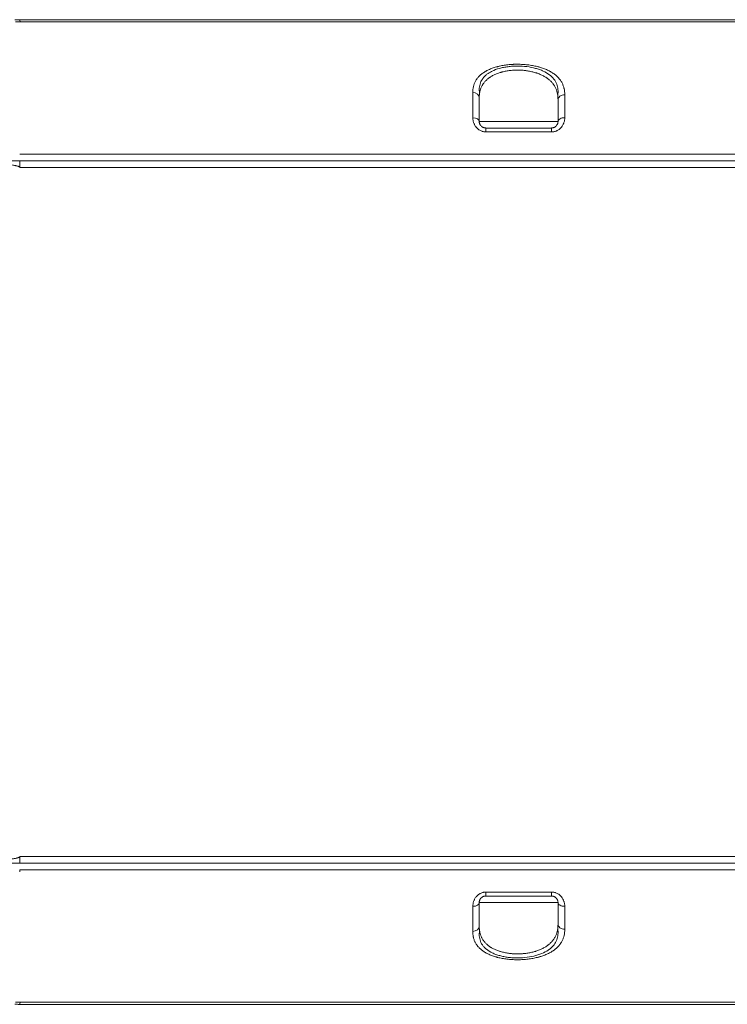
# Model space of a CAD drawing. Header units: millimetres. Extents: x 5437 to 18441, y -4466 to 3128.
# Tile 456 of 497: x 15236 to 15254, y -899 to -875. Entities that reach past the tile are written whole.
import ezdxf

# ---------------------------------------------------------------- set-up
doc = ezdxf.new("R2010")
doc.units = ezdxf.units.MM
doc.layers.add('1轮廓实线层', color=7, linetype='Continuous', lineweight=18)

# ---------------------------------------------------------------- blocks, each defined once
blk = doc.blocks.new('MR07S-930')
at = {"layer": '1轮廓实线层'}
for p, q in [((6890.3, -5665.55), (7091.98, -5665.55)), ((6960.26, -5680.74), (6972.26, -5680.74)), ((6890.26, -5686.74), (7093.15, -5686.74)), ((7093.14, -5686.74), (6890.26, -5686.74)), ((6890.26, -5687.74), (6890.26, -5687.72)), ((6890.26, -5792.75), (6890.26, -5792.74)), ((6890.26, -5793.74), (7093.15, -5793.74)), ((6890.26, -5793.74), (7093.14, -5793.74)), ((7093.14, -5794.74), (6890.26, -5794.74)), ((6972.26, -5799.74), (6960.26, -5799.74)), ((7091.98, -5814.92), (6890.3, -5814.92))]:
    blk.add_line(p, q, dxfattribs=at)
for centre, major_axis, ratio, start_param, end_param in [((6890.26, -5671.24), (0, 6), 0.022892, 5.957652, 6.283185), ((6959.26, -5677.12), (1, 0), 0.782584, 0, 1.552894), ((6973.26, -5677.45), (1, 0), 0.768494, 1.55163, 3.141593), ((6959.26, -5680.74), (1, 0), 0.569382, 0, 1.547166), ((6973.26, -5680.74), (1, 0), 0.569395, 1.546181, 3.141593), ((6961.26, -5682.74), (0, 1), 0.028907, 5.121668, 6.283185), ((6971.26, -5682.74), (0, -1), 0.029762, 1.980076, 3.141593), ((6961.26, -5797.74), (0, 1), 0.028907, 3.141593, 4.30311), ((6971.26, -5797.74), (0, -1), 0.029762, 0, 1.161517), ((6959.26, -5799.74), (-1, 0), 0.569382, 1.594427, 3.141593), ((6973.26, -5799.74), (-1, 0), 0.569395, 0, 1.595412), ((6959.26, -5803.35), (-1, 0), 0.782574, 1.588699, 3.141593), ((6973.26, -5803.02), (-1, 0), 0.768483, 0, 1.589963), ((6890.26, -5809.24), (0, 6), 0.022892, 3.141612, 3.467124)]:
    blk.add_ellipse(centre, major_axis=major_axis, ratio=ratio, start_param=start_param, end_param=end_param, dxfattribs=at)
for points in [[(6890.26, -5665.24), (6890.18, -5665.24), (6890.02, -5665.24), (6889.78, -5665.24), (6889.62, -5665.24), (6889.54, -5665.24)], [(7091.9, -5665.24), (7082.3, -5665.24), (7063.11, -5665.24), (7034.3, -5665.24), (7005.5, -5665.24), (6976.69, -5665.24), (6947.88, -5665.24), (6919.07, -5665.24), (6899.86, -5665.24), (6890.26, -5665.24)], [(6961.26, -5681.74), (6964.59, -5681.74), (6967.93, -5681.74), (6971.26, -5681.74)], [(6971.29, -5682.34), (6967.95, -5682.34), (6964.62, -5682.34), (6961.29, -5682.34)], [(6890.26, -5687.72), (6890.26, -5687.39), (6890.26, -5687.06), (6890.26, -5686.74)], [(6890.26, -5687.74), (6957.91, -5687.74), (7025.54, -5687.74), (7093.15, -5687.74)], [(6890.26, -5792.74), (6957.91, -5792.74), (7025.54, -5792.74), (7093.15, -5792.74)], [(6890.26, -5792.75), (6890.26, -5793.08), (6890.26, -5793.41), (6890.26, -5793.74)], [(6890.26, -5794.74), (6890.26, -5794.85), (6890.26, -5794.95), (6890.26, -5795.06)], [(6971.26, -5798.74), (6967.93, -5798.74), (6964.59, -5798.74), (6961.26, -5798.74)], [(6961.29, -5798.13), (6964.62, -5798.13), (6967.95, -5798.13), (6971.29, -5798.13)], [(6890.26, -5815.24), (6890.18, -5815.24), (6890.02, -5815.24), (6889.78, -5815.24), (6889.62, -5815.23), (6889.54, -5815.23)], [(6890.3, -5814.92), (6890.23, -5814.92), (6890.07, -5814.92), (6889.83, -5814.92), (6889.68, -5814.92), (6889.6, -5814.92)], [(6890.26, -5815.24), (6899.86, -5815.24), (6919.07, -5815.24), (6947.88, -5815.24), (6976.69, -5815.24), (7005.5, -5815.24), (7034.3, -5815.24), (7063.11, -5815.24), (7082.3, -5815.24), (7091.9, -5815.24)]]:
    blk.add_open_spline(points, degree=3, dxfattribs=at)
for points, knots in [([(6889.6, -5665.55), (6889.67, -5665.55), (6889.82, -5665.55), (6890.05, -5665.55), (6890.22, -5665.55), (6890.3, -5665.55)], [0, 0, 0, 0, 0.286851, 0.640315, 1, 1, 1, 1]), ([(6959.28, -5676.33), (6959.28, -5676.02), (6959.31, -5675.71), (6959.41, -5675.28), (6959.45, -5675.14), (6959.56, -5674.86), (6959.62, -5674.73), (6959.72, -5674.53), (6959.76, -5674.46), (6959.82, -5674.37), (6959.85, -5674.34), (6959.89, -5674.27), (6959.91, -5674.24), (6960.03, -5674.08), (6960.13, -5673.96), (6960.36, -5673.73), (6960.48, -5673.62), (6960.75, -5673.41), (6960.89, -5673.31), (6961.09, -5673.18), (6961.13, -5673.16), (6961.19, -5673.12), (6961.21, -5673.11), (6961.25, -5673.09), (6961.35, -5673.03), (6961.46, -5672.97), (6961.72, -5672.84), (6961.91, -5672.76), (6962.29, -5672.61), (6962.49, -5672.54), (6962.81, -5672.45), (6962.92, -5672.42), (6963.08, -5672.38), (6963.14, -5672.36), (6963.25, -5672.33), (6963.31, -5672.32), (6963.59, -5672.26), (6963.83, -5672.21), (6964.3, -5672.14), (6964.55, -5672.11), (6964.92, -5672.07), (6965.04, -5672.06), (6965.23, -5672.05), (6965.3, -5672.04), (6965.39, -5672.04), (6965.42, -5672.04), (6965.49, -5672.03), (6965.78, -5672.02), (6966.06, -5672.02), (6966.57, -5672.03), (6966.83, -5672.04), (6967.2, -5672.07), (6967.33, -5672.08), (6967.52, -5672.1), (6967.58, -5672.11), (6967.71, -5672.12), (6967.77, -5672.13), (6968.08, -5672.17), (6968.32, -5672.21), (6968.8, -5672.3), (6969.03, -5672.36), (6969.31, -5672.43), (6969.36, -5672.45), (6969.47, -5672.48), (6969.53, -5672.49), (6969.69, -5672.54), (6969.8, -5672.58), (6970.11, -5672.69), (6970.31, -5672.76), (6970.69, -5672.93), (6970.88, -5673.02), (6971.09, -5673.14), (6971.13, -5673.16), (6971.22, -5673.21), (6971.26, -5673.23), (6971.38, -5673.31), (6971.46, -5673.36), (6971.69, -5673.52), (6971.83, -5673.62), (6972.09, -5673.85), (6972.21, -5673.97), (6972.35, -5674.12), (6972.38, -5674.15), (6972.43, -5674.21), (6972.46, -5674.25), (6972.54, -5674.34), (6972.58, -5674.4), (6972.72, -5674.6), (6972.8, -5674.73), (6972.94, -5675.01), (6973, -5675.15), (6973.08, -5675.36), (6973.11, -5675.47), (6973.14, -5675.58), (6973.16, -5675.66), (6973.17, -5675.7), (6973.21, -5675.89), (6973.24, -5676.04), (6973.27, -5676.36), (6973.28, -5676.52), (6973.28, -5676.68)], [0, 0, 0, 0, 0.0625, 0.0625, 0.09375, 0.09375, 0.125, 0.125, 0.140625, 0.140625, 0.148437, 0.148437, 0.15625, 0.15625, 0.1875, 0.1875, 0.21875, 0.21875, 0.25, 0.25, 0.257813, 0.257813, 0.261719, 0.261719, 0.265625, 0.28125, 0.28125, 0.3125, 0.3125, 0.34375, 0.34375, 0.359375, 0.359375, 0.367187, 0.367187, 0.375, 0.375, 0.40625, 0.40625, 0.4375, 0.4375, 0.453125, 0.453125, 0.460937, 0.460937, 0.464844, 0.464844, 0.46875, 0.5, 0.5, 0.53125, 0.53125, 0.546875, 0.546875, 0.554687, 0.554687, 0.5625, 0.5625, 0.59375, 0.59375, 0.625, 0.625, 0.632812, 0.632812, 0.640625, 0.640625, 0.65625, 0.65625, 0.6875, 0.6875, 0.71875, 0.71875, 0.726562, 0.726562, 0.734375, 0.734375, 0.75, 0.75, 0.78125, 0.78125, 0.8125, 0.8125, 0.820312, 0.820312, 0.828125, 0.828125, 0.84375, 0.84375, 0.875, 0.875, 0.90625, 0.90625, 0.921875, 0.929687, 0.929687, 0.9375, 0.9375, 0.96875, 0.96875, 1, 1, 1, 1]), ([(6960.31, -5676.46), (6960.28, -5676.26), (6960.26, -5676.07), (6960.26, -5675.59), (6960.3, -5675.31), (6960.45, -5674.78), (6960.57, -5674.53), (6960.81, -5674.18), (6960.9, -5674.06), (6961.11, -5673.84), (6961.22, -5673.73), (6961.47, -5673.53), (6961.6, -5673.43), (6961.9, -5673.25), (6962.06, -5673.16), (6962.56, -5672.91), (6962.93, -5672.77), (6963.54, -5672.6), (6963.75, -5672.55), (6964.19, -5672.46), (6964.41, -5672.43), (6964.87, -5672.37), (6965.1, -5672.34), (6965.58, -5672.31), (6965.82, -5672.3), (6966.54, -5672.3), (6967.02, -5672.33), (6967.96, -5672.45), (6968.41, -5672.53), (6969.04, -5672.71), (6969.25, -5672.77), (6969.64, -5672.91), (6969.83, -5672.98), (6970.36, -5673.23), (6970.67, -5673.41), (6971.22, -5673.82), (6971.45, -5674.04), (6971.82, -5674.52), (6971.96, -5674.77), (6972.17, -5675.3), (6972.23, -5675.58), (6972.27, -5676.16), (6972.26, -5676.45), (6972.21, -5676.75)], [0, 0, 0, 0, 0.041867, 0.041867, 0.105796, 0.105796, 0.169726, 0.169726, 0.20169, 0.20169, 0.233655, 0.233655, 0.26562, 0.26562, 0.297585, 0.297585, 0.361514, 0.361514, 0.393479, 0.393479, 0.425444, 0.425444, 0.457408, 0.457408, 0.489373, 0.489373, 0.553302, 0.553302, 0.617232, 0.617232, 0.649197, 0.649197, 0.681161, 0.681161, 0.745091, 0.745091, 0.80902, 0.80902, 0.87295, 0.87295, 0.936879, 0.936879, 1, 1, 1, 1]), ([(6972.26, -5677.45), (6972.26, -5677.14), (6972.23, -5676.84), (6972.17, -5676.51), (6972.16, -5676.48), (6972.15, -5676.41), (6972.12, -5676.3), (6972.09, -5676.19), (6972.03, -5675.99), (6971.98, -5675.85), (6971.86, -5675.59), (6971.79, -5675.46), (6971.68, -5675.27), (6971.64, -5675.21), (6971.58, -5675.11), (6971.55, -5675.08), (6971.51, -5675.02), (6971.49, -5674.99), (6971.37, -5674.84), (6971.27, -5674.73), (6971.05, -5674.51), (6970.93, -5674.4), (6970.73, -5674.25), (6970.67, -5674.2), (6970.56, -5674.13), (6970.53, -5674.1), (6970.46, -5674.05), (6970.42, -5674.03), (6970.23, -5673.91), (6970.08, -5673.82), (6969.75, -5673.66), (6969.58, -5673.58), (6969.31, -5673.47), (6969.22, -5673.44), (6969.08, -5673.39), (6969.03, -5673.37), (6968.94, -5673.34), (6968.89, -5673.33), (6968.65, -5673.25), (6968.45, -5673.2), (6968.04, -5673.11), (6967.83, -5673.07), (6967.56, -5673.02), (6967.51, -5673.02), (6967.4, -5673), (6967.35, -5672.99), (6967.18, -5672.97), (6967.07, -5672.96), (6966.74, -5672.93), (6966.52, -5672.92), (6966.08, -5672.91), (6965.86, -5672.91), (6965.61, -5672.93), (6965.58, -5672.93), (6965.53, -5672.93), (6965.5, -5672.93), (6965.42, -5672.94), (6965.25, -5672.95), (6965.09, -5672.96), (6964.77, -5673), (6964.56, -5673.03), (6964.14, -5673.11), (6963.94, -5673.15), (6963.72, -5673.21), (6963.7, -5673.21), (6963.65, -5673.23), (6963.62, -5673.24), (6963.55, -5673.26), (6963.41, -5673.3), (6963.27, -5673.34), (6962.99, -5673.44), (6962.82, -5673.51), (6962.49, -5673.66), (6962.33, -5673.74), (6962.11, -5673.87), (6962.03, -5673.91), (6961.93, -5673.98), (6961.89, -5674), (6961.82, -5674.05), (6961.79, -5674.07), (6961.62, -5674.19), (6961.5, -5674.29), (6961.28, -5674.5), (6961.17, -5674.61), (6960.98, -5674.84), (6960.89, -5674.96), (6960.79, -5675.11), (6960.78, -5675.14), (6960.74, -5675.2), (6960.68, -5675.29), (6960.64, -5675.39), (6960.55, -5675.58), (6960.49, -5675.71), (6960.41, -5675.97), (6960.37, -5676.11), (6960.29, -5676.53), (6960.26, -5676.81), (6960.26, -5677.12)], [0, 0, 0, 0, 0.0625, 0.0625, 0.070312, 0.070312, 0.078125, 0.09375, 0.09375, 0.125, 0.125, 0.15625, 0.15625, 0.171875, 0.171875, 0.179687, 0.179687, 0.1875, 0.1875, 0.21875, 0.21875, 0.25, 0.25, 0.265625, 0.265625, 0.273437, 0.273437, 0.28125, 0.28125, 0.3125, 0.3125, 0.34375, 0.34375, 0.359375, 0.359375, 0.367187, 0.367187, 0.375, 0.375, 0.40625, 0.40625, 0.4375, 0.4375, 0.445312, 0.445312, 0.453125, 0.453125, 0.46875, 0.46875, 0.5, 0.5, 0.53125, 0.53125, 0.535156, 0.535156, 0.539062, 0.539062, 0.546875, 0.5625, 0.5625, 0.59375, 0.59375, 0.625, 0.625, 0.628906, 0.628906, 0.632812, 0.632812, 0.640625, 0.65625, 0.65625, 0.6875, 0.6875, 0.71875, 0.71875, 0.734375, 0.734375, 0.742187, 0.742187, 0.75, 0.75, 0.78125, 0.78125, 0.8125, 0.8125, 0.84375, 0.84375, 0.851562, 0.851562, 0.859375, 0.875, 0.875, 0.90625, 0.90625, 0.9375, 0.9375, 1, 1, 1, 1]), ([(6959.28, -5680.17), (6959.28, -5679.8), (6959.28, -5679.45), (6959.28, -5678.93), (6959.28, -5678.77), (6959.28, -5678.44), (6959.28, -5678.27), (6959.28, -5677.8), (6959.28, -5677.49), (6959.28, -5676.9), (6959.28, -5676.61), (6959.28, -5676.33)], [0, 0, 0, 0, 0.25, 0.25, 0.375, 0.375, 0.5, 0.5, 0.75, 0.75, 1, 1, 1, 1]), ([(6960.26, -5677.12), (6960.26, -5677.38), (6960.26, -5677.65), (6960.26, -5678.21), (6960.26, -5678.5), (6960.26, -5679.1), (6960.26, -5679.41), (6960.26, -5680.05), (6960.26, -5680.39), (6960.26, -5680.74)], [0, 0, 0, 0, 0.25, 0.25, 0.5, 0.5, 0.75, 0.75, 1, 1, 1, 1]), ([(6972.26, -5680.74), (6972.26, -5680.42), (6972.26, -5680.12), (6972.26, -5679.54), (6972.26, -5679.26), (6972.26, -5678.72), (6972.26, -5678.45), (6972.26, -5677.94), (6972.26, -5677.69), (6972.26, -5677.45)], [0, 0, 0, 0, 0.25, 0.25, 0.5, 0.5, 0.75, 0.75, 1, 1, 1, 1]), ([(6973.28, -5676.68), (6973.28, -5676.94), (6973.28, -5677.2), (6973.28, -5677.61), (6973.28, -5677.75), (6973.28, -5677.96), (6973.28, -5678.03), (6973.28, -5678.17), (6973.28, -5678.53), (6973.28, -5678.9), (6973.28, -5679.52), (6973.28, -5679.84), (6973.28, -5680.17)], [0, 0, 0, 0, 0.25, 0.25, 0.375, 0.375, 0.4375, 0.4375, 0.5, 0.75, 0.75, 1, 1, 1, 1]), ([(6959.28, -5680.17), (6959.28, -5680.2), (6959.28, -5680.23), (6959.29, -5680.29), (6959.29, -5680.32), (6959.3, -5680.41), (6959.3, -5680.47), (6959.33, -5680.66), (6959.36, -5680.78), (6959.42, -5680.96), (6959.45, -5681.02), (6959.5, -5681.14), (6959.53, -5681.2), (6959.59, -5681.32), (6959.63, -5681.38), (6959.68, -5681.46), (6959.7, -5681.49), (6959.74, -5681.55), (6959.76, -5681.57), (6959.83, -5681.65), (6959.87, -5681.71), (6959.97, -5681.8), (6960.02, -5681.85), (6960.11, -5681.92), (6960.14, -5681.94), (6960.19, -5681.98), (6960.22, -5682), (6960.31, -5682.06), (6960.37, -5682.1), (6960.5, -5682.17), (6960.57, -5682.19), (6960.66, -5682.23), (6960.67, -5682.23), (6960.71, -5682.25), (6960.76, -5682.26), (6960.81, -5682.28), (6960.92, -5682.3), (6960.99, -5682.32), (6961.14, -5682.33), (6961.21, -5682.34), (6961.29, -5682.34)], [0, 0, 0, 0, 0.03125, 0.03125, 0.0625, 0.0625, 0.125, 0.125, 0.25, 0.25, 0.3125, 0.3125, 0.375, 0.375, 0.4375, 0.4375, 0.46875, 0.46875, 0.5, 0.5, 0.5625, 0.5625, 0.625, 0.625, 0.65625, 0.65625, 0.6875, 0.6875, 0.75, 0.75, 0.8125, 0.8125, 0.828125, 0.828125, 0.84375, 0.875, 0.875, 0.9375, 0.9375, 1, 1, 1, 1]), ([(6971.29, -5682.34), (6971.32, -5682.34), (6971.38, -5682.34), (6971.44, -5682.33), (6971.47, -5682.33), (6971.49, -5682.33), (6971.59, -5682.31), (6971.66, -5682.3), (6971.8, -5682.27), (6971.87, -5682.24), (6971.97, -5682.21), (6972.01, -5682.19), (6972.07, -5682.16), (6972.11, -5682.15), (6972.2, -5682.1), (6972.27, -5682.06), (6972.39, -5681.98), (6972.44, -5681.94), (6972.55, -5681.85), (6972.6, -5681.8), (6972.67, -5681.73), (6972.7, -5681.7), (6972.74, -5681.65), (6972.77, -5681.62), (6972.87, -5681.49), (6972.95, -5681.38), (6973.04, -5681.2), (6973.07, -5681.14), (6973.11, -5681.05), (6973.12, -5681.02), (6973.15, -5680.96), (6973.16, -5680.93), (6973.21, -5680.78), (6973.24, -5680.66), (6973.28, -5680.41), (6973.28, -5680.29), (6973.28, -5680.17)], [0, 0, 0, 0, 0.03125, 0.046875, 0.046875, 0.0625, 0.0625, 0.125, 0.125, 0.1875, 0.1875, 0.21875, 0.21875, 0.25, 0.25, 0.3125, 0.3125, 0.375, 0.375, 0.4375, 0.4375, 0.46875, 0.46875, 0.5, 0.5, 0.625, 0.625, 0.6875, 0.6875, 0.71875, 0.71875, 0.75, 0.75, 0.875, 0.875, 1, 1, 1, 1]), ([(6961.26, -5681.74), (6961.22, -5681.74), (6961.18, -5681.73), (6961.1, -5681.72), (6961.06, -5681.72), (6961, -5681.7), (6960.98, -5681.69), (6960.94, -5681.68), (6960.92, -5681.68), (6960.86, -5681.65), (6960.83, -5681.64), (6960.76, -5681.6), (6960.73, -5681.58), (6960.68, -5681.55), (6960.67, -5681.54), (6960.64, -5681.52), (6960.62, -5681.51), (6960.56, -5681.45), (6960.51, -5681.4), (6960.46, -5681.34), (6960.45, -5681.32), (6960.43, -5681.3), (6960.42, -5681.28), (6960.4, -5681.25), (6960.38, -5681.22), (6960.36, -5681.17), (6960.35, -5681.14), (6960.32, -5681.09), (6960.31, -5681.06), (6960.29, -5680.98), (6960.28, -5680.93), (6960.26, -5680.83), (6960.26, -5680.78), (6960.26, -5680.74)], [0, 0, 0, 0, 0.0625, 0.0625, 0.125, 0.125, 0.15625, 0.15625, 0.1875, 0.1875, 0.25, 0.25, 0.3125, 0.3125, 0.34375, 0.34375, 0.375, 0.375, 0.5, 0.5, 0.53125, 0.53125, 0.5625, 0.5625, 0.625, 0.625, 0.6875, 0.6875, 0.75, 0.75, 0.875, 0.875, 1, 1, 1, 1]), ([(6972.26, -5680.74), (6972.26, -5680.79), (6972.26, -5680.84), (6972.24, -5680.94), (6972.23, -5680.99), (6972.2, -5681.07), (6972.19, -5681.09), (6972.17, -5681.14), (6972.16, -5681.17), (6972.12, -5681.25), (6972.09, -5681.3), (6972.03, -5681.38), (6972.01, -5681.4), (6971.97, -5681.44), (6971.96, -5681.45), (6971.94, -5681.47), (6971.92, -5681.48), (6971.88, -5681.52), (6971.86, -5681.54), (6971.8, -5681.58), (6971.76, -5681.6), (6971.71, -5681.63), (6971.7, -5681.64), (6971.66, -5681.65), (6971.64, -5681.66), (6971.59, -5681.68), (6971.55, -5681.69), (6971.49, -5681.71), (6971.47, -5681.71), (6971.43, -5681.72), (6971.41, -5681.73), (6971.37, -5681.73), (6971.35, -5681.73), (6971.3, -5681.74), (6971.28, -5681.74), (6971.26, -5681.74)], [0, 0, 0, 0, 0.125, 0.125, 0.25, 0.25, 0.3125, 0.3125, 0.375, 0.375, 0.5, 0.5, 0.5625, 0.5625, 0.59375, 0.59375, 0.625, 0.625, 0.6875, 0.6875, 0.75, 0.75, 0.78125, 0.78125, 0.8125, 0.8125, 0.875, 0.875, 0.90625, 0.90625, 0.9375, 0.9375, 0.96875, 0.96875, 1, 1, 1, 1]), ([(6890.26, -5687.74), (6890.26, -5687.73), (6890.26, -5687.73), (6890.26, -5687.72), (6890.25, -5687.71), (6890.25, -5687.7), (6890.24, -5687.69), (6890.23, -5687.68), (6890.22, -5687.66), (6890.18, -5687.64), (6890.12, -5687.61), (6890.04, -5687.57), (6889.95, -5687.54), (6889.84, -5687.52), (6889.73, -5687.49), (6889.6, -5687.46), (6889.42, -5687.43), (6889.21, -5687.39), (6888.94, -5687.35), (6888.65, -5687.32), (6888.26, -5687.28), (6887.77, -5687.23), (6887.17, -5687.19), (6886.53, -5687.15), (6885.73, -5687.11), (6884.76, -5687.08), (6883.63, -5687.06), (6882.44, -5687.05), (6880.94, -5687.06), (6879.12, -5687.09), (6876.97, -5687.17), (6874.72, -5687.29), (6872.28, -5687.45), (6869.61, -5687.65), (6866.72, -5687.92), (6863.26, -5688.28), (6859.13, -5688.76), (6855.19, -5689.27), (6851.88, -5689.73), (6849.94, -5690), (6848.55, -5690.2), (6847.74, -5690.32), (6846.89, -5690.44), (6846.02, -5690.57), (6845.1, -5690.71), (6844.15, -5690.85), (6843.16, -5691), (6842.31, -5691.13), (6841.52, -5691.25), (6840.73, -5691.37), (6839.71, -5691.52), (6838.48, -5691.71), (6836.95, -5691.94), (6835.32, -5692.18), (6833.11, -5692.52), (6830.59, -5692.89), (6826.77, -5693.46), (6822.36, -5694.08), (6817.62, -5694.72), (6813.48, -5695.24), (6809.8, -5695.66), (6806.74, -5695.99), (6804.28, -5696.24), (6802.36, -5696.42), (6800.96, -5696.54), (6800.06, -5696.62), (6799.67, -5696.65), (6799.28, -5696.68), (6798.88, -5696.72), (6798.48, -5696.75), (6798.08, -5696.78), (6797.67, -5696.82), (6797.25, -5696.85), (6796.83, -5696.88), (6796.41, -5696.92), (6795.99, -5696.95), (6795.55, -5696.98), (6795.12, -5697.01), (6794.62, -5697.05), (6794.07, -5697.09), (6793.45, -5697.14), (6792.8, -5697.19), (6792.17, -5697.24), (6791.57, -5697.28), (6791.08, -5697.32), (6790.64, -5697.36), (6790.26, -5697.39), (6789.92, -5697.42), (6789.63, -5697.45), (6789.37, -5697.48), (6789.14, -5697.51), (6788.94, -5697.54), (6788.76, -5697.57), (6788.65, -5697.59), (6788.58, -5697.6), (6788.54, -5697.61), (6788.51, -5697.62), (6788.48, -5697.62), (6788.45, -5697.63), (6788.43, -5697.64), (6788.4, -5697.65), (6788.38, -5697.65), (6788.36, -5697.66), (6788.34, -5697.67), (6788.32, -5697.67), (6788.31, -5697.68), (6788.3, -5697.69), (6788.28, -5697.7), (6788.28, -5697.71), (6788.27, -5697.71), (6788.27, -5697.71), (6788.27, -5697.72), (6788.27, -5697.72), (6788.26, -5697.73), (6788.26, -5697.73), (6788.26, -5697.73), (6788.26, -5697.74)], [0, 0, 0, 0, 0.000095, 0.00019, 0.000286, 0.000383, 0.000483, 0.000586, 0.000693, 0.001202, 0.001862, 0.002685, 0.003678, 0.004722, 0.005891, 0.007187, 0.00861, 0.010986, 0.013611, 0.016485, 0.019611, 0.025009, 0.03084, 0.037105, 0.043806, 0.054281, 0.065294, 0.076845, 0.088938, 0.109038, 0.130014, 0.151873, 0.174618, 0.201608, 0.229863, 0.259386, 0.303227, 0.35112, 0.375221, 0.400763, 0.408367, 0.416319, 0.424619, 0.433269, 0.442267, 0.451613, 0.461308, 0.471351, 0.47692, 0.484687, 0.494652, 0.506816, 0.521179, 0.539693, 0.554875, 0.586526, 0.613975, 0.667747, 0.716419, 0.753569, 0.789605, 0.824529, 0.843184, 0.861893, 0.880657, 0.884405, 0.888194, 0.892025, 0.895897, 0.89981, 0.903765, 0.907761, 0.911798, 0.915877, 0.919997, 0.924159, 0.928361, 0.932606, 0.936891, 0.942897, 0.94889, 0.954872, 0.961856, 0.967526, 0.972234, 0.976461, 0.980207, 0.983471, 0.986287, 0.988826, 0.991088, 0.993072, 0.994781, 0.996214, 0.996566, 0.996899, 0.997215, 0.997513, 0.997793, 0.998055, 0.998299, 0.998527, 0.998736, 0.998929, 0.999104, 0.999263, 0.999419, 0.999559, 0.999684, 0.999729, 0.999773, 0.999818, 0.999863, 0.999908, 0.999954, 1, 1, 1, 1]), ([(6890.26, -5686.74), (6889.21, -5686.74), (6888.16, -5686.74), (6886.07, -5686.74), (6885.02, -5686.74), (6881.87, -5686.74), (6879.78, -5686.74), (6875.58, -5686.74), (6873.49, -5686.74), (6869.3, -5686.74), (6867.2, -5686.74), (6864.05, -5686.74), (6863, -5686.74), (6860.91, -5686.74), (6859.86, -5686.74), (6856.72, -5686.74), (6854.62, -5686.74), (6851.48, -5686.74), (6850.43, -5686.74), (6848.34, -5686.74), (6847.29, -5686.74), (6844.15, -5686.74), (6842.06, -5686.74), (6838.92, -5686.74), (6837.87, -5686.74), (6835.78, -5686.74), (6834.73, -5686.74), (6832.64, -5686.74), (6831.6, -5686.74), (6829.51, -5686.74), (6828.46, -5686.74), (6826.37, -5686.74), (6825.33, -5686.74), (6823.24, -5686.74), (6822.2, -5686.74), (6819.06, -5686.74), (6816.97, -5686.74), (6812.79, -5686.74), (6810.7, -5686.74), (6806.52, -5686.74), (6804.43, -5686.74), (6800.25, -5686.74), (6798.15, -5686.74), (6795.01, -5686.74), (6793.96, -5686.74), (6791.86, -5686.74), (6790.81, -5686.74), (6789.76, -5686.74)], [0, 0, 0, 0, 0.03125, 0.03125, 0.0625, 0.0625, 0.125, 0.125, 0.1875, 0.1875, 0.25, 0.25, 0.28125, 0.28125, 0.3125, 0.3125, 0.375, 0.375, 0.40625, 0.40625, 0.4375, 0.4375, 0.5, 0.5, 0.53125, 0.53125, 0.5625, 0.5625, 0.59375, 0.59375, 0.625, 0.625, 0.65625, 0.65625, 0.6875, 0.6875, 0.75, 0.75, 0.8125, 0.8125, 0.875, 0.875, 0.9375, 0.9375, 0.96875, 0.96875, 1, 1, 1, 1]), ([(6890.26, -5792.74), (6890.26, -5792.74), (6890.26, -5792.74), (6890.26, -5792.75), (6890.26, -5792.75), (6890.26, -5792.75), (6890.25, -5792.76), (6890.25, -5792.76), (6890.25, -5792.77), (6890.25, -5792.77), (6890.24, -5792.78), (6890.24, -5792.78), (6890.24, -5792.79), (6890.23, -5792.79), (6890.23, -5792.79), (6890.22, -5792.8), (6890.2, -5792.82), (6890.17, -5792.84), (6890.12, -5792.86), (6890.07, -5792.88), (6890.02, -5792.91), (6889.93, -5792.93), (6889.8, -5792.97), (6889.62, -5793.01), (6889.42, -5793.05), (6889.19, -5793.08), (6888.93, -5793.12), (6888.64, -5793.15), (6888.22, -5793.2), (6887.62, -5793.25), (6886.84, -5793.31), (6885.95, -5793.35), (6884.94, -5793.39), (6883.81, -5793.41), (6882.56, -5793.42), (6881.06, -5793.42), (6879.28, -5793.38), (6877.2, -5793.31), (6874.89, -5793.19), (6872.6, -5793.05), (6870.37, -5792.88), (6868.26, -5792.7), (6866.04, -5792.48), (6863.73, -5792.24), (6861.33, -5791.97), (6858.86, -5791.67), (6856.44, -5791.36), (6854.08, -5791.05), (6851.79, -5790.73), (6849.43, -5790.4), (6847.03, -5790.05), (6844.6, -5789.69), (6842.12, -5789.32), (6839.58, -5788.93), (6836.95, -5788.53), (6834.26, -5788.13), (6831.54, -5787.72), (6828.8, -5787.31), (6826.21, -5786.94), (6823.8, -5786.59), (6821.58, -5786.28), (6819.39, -5785.99), (6816.93, -5785.67), (6814.24, -5785.33), (6811.39, -5784.99), (6808.73, -5784.69), (6806.06, -5784.41), (6803.41, -5784.15), (6800.84, -5783.92), (6798.55, -5783.73), (6796.53, -5783.57), (6794.95, -5783.45), (6793.75, -5783.36), (6792.86, -5783.29), (6792.06, -5783.23), (6791.34, -5783.17), (6790.7, -5783.12), (6790.14, -5783.07), (6789.65, -5783.02), (6789.24, -5782.97), (6788.9, -5782.93), (6788.68, -5782.89), (6788.56, -5782.87), (6788.51, -5782.86), (6788.47, -5782.84), (6788.43, -5782.83), (6788.39, -5782.82), (6788.36, -5782.81), (6788.33, -5782.8), (6788.31, -5782.79), (6788.3, -5782.79), (6788.29, -5782.78), (6788.29, -5782.78), (6788.28, -5782.77), (6788.28, -5782.76), (6788.27, -5782.76), (6788.27, -5782.75), (6788.26, -5782.74), (6788.26, -5782.74), (6788.26, -5782.74)], [0, 0, 0, 0, 0.000047, 0.000094, 0.000142, 0.000189, 0.000236, 0.000284, 0.000332, 0.000381, 0.000431, 0.000481, 0.000533, 0.000585, 0.000638, 0.000693, 0.001012, 0.001397, 0.001854, 0.002385, 0.002993, 0.003679, 0.005149, 0.006881, 0.008881, 0.01115, 0.013693, 0.016513, 0.019612, 0.026246, 0.03389, 0.042571, 0.052336, 0.063255, 0.07542, 0.088939, 0.107127, 0.127258, 0.149634, 0.174619, 0.194275, 0.2149, 0.236576, 0.259387, 0.28276, 0.30695, 0.331943, 0.353892, 0.376447, 0.399605, 0.423304, 0.447306, 0.471353, 0.49638, 0.522349, 0.548913, 0.575759, 0.602752, 0.629775, 0.651968, 0.673832, 0.695309, 0.716421, 0.746363, 0.774198, 0.800195, 0.824531, 0.852717, 0.877763, 0.899988, 0.919633, 0.936893, 0.946293, 0.954881, 0.96268, 0.969707, 0.975972, 0.981486, 0.986258, 0.990298, 0.993614, 0.996215, 0.99673, 0.997206, 0.997644, 0.998043, 0.998404, 0.998727, 0.999014, 0.999264, 0.999355, 0.999443, 0.999528, 0.999609, 0.999689, 0.999767, 0.999845, 0.999922, 1, 1, 1, 1]), ([(6890.26, -5793.74), (6889.21, -5793.74), (6888.16, -5793.74), (6886.07, -5793.74), (6885.02, -5793.74), (6881.87, -5793.74), (6879.78, -5793.74), (6875.58, -5793.74), (6873.49, -5793.74), (6869.3, -5793.74), (6867.2, -5793.74), (6864.05, -5793.74), (6863, -5793.74), (6860.91, -5793.74), (6859.86, -5793.74), (6856.72, -5793.74), (6854.62, -5793.74), (6851.48, -5793.74), (6850.43, -5793.74), (6848.34, -5793.74), (6847.29, -5793.74), (6844.15, -5793.74), (6842.06, -5793.74), (6838.92, -5793.74), (6837.87, -5793.74), (6835.78, -5793.74), (6834.73, -5793.74), (6832.64, -5793.74), (6831.6, -5793.74), (6829.51, -5793.74), (6828.46, -5793.74), (6826.37, -5793.74), (6825.33, -5793.74), (6823.24, -5793.74), (6822.2, -5793.74), (6819.06, -5793.74), (6816.97, -5793.74), (6812.79, -5793.74), (6810.7, -5793.74), (6806.52, -5793.74), (6804.43, -5793.74), (6800.25, -5793.74), (6798.15, -5793.74), (6795.01, -5793.74), (6793.96, -5793.74), (6791.86, -5793.74), (6790.81, -5793.74), (6789.76, -5793.74)], [0, 0, 0, 0, 0.03125, 0.03125, 0.0625, 0.0625, 0.125, 0.125, 0.1875, 0.1875, 0.25, 0.25, 0.28125, 0.28125, 0.3125, 0.3125, 0.375, 0.375, 0.40625, 0.40625, 0.4375, 0.4375, 0.5, 0.5, 0.53125, 0.53125, 0.5625, 0.5625, 0.59375, 0.59375, 0.625, 0.625, 0.65625, 0.65625, 0.6875, 0.6875, 0.75, 0.75, 0.8125, 0.8125, 0.875, 0.875, 0.9375, 0.9375, 0.96875, 0.96875, 1, 1, 1, 1]), ([(6961.29, -5798.13), (6961.21, -5798.13), (6961.14, -5798.14), (6961.04, -5798.15), (6961.03, -5798.15), (6960.99, -5798.16), (6960.93, -5798.17), (6960.88, -5798.18), (6960.77, -5798.21), (6960.7, -5798.23), (6960.57, -5798.28), (6960.5, -5798.31), (6960.42, -5798.35), (6960.4, -5798.36), (6960.37, -5798.38), (6960.32, -5798.4), (6960.28, -5798.43), (6960.19, -5798.49), (6960.13, -5798.53), (6960.02, -5798.62), (6959.97, -5798.67), (6959.9, -5798.74), (6959.87, -5798.77), (6959.83, -5798.82), (6959.8, -5798.85), (6959.74, -5798.93), (6959.7, -5798.98), (6959.62, -5799.1), (6959.59, -5799.15), (6959.53, -5799.27), (6959.5, -5799.33), (6959.45, -5799.45), (6959.42, -5799.51), (6959.36, -5799.7), (6959.33, -5799.82), (6959.29, -5800.06), (6959.28, -5800.18), (6959.28, -5800.31)], [0, 0, 0, 0, 0.0625, 0.0625, 0.078125, 0.078125, 0.09375, 0.125, 0.125, 0.1875, 0.1875, 0.25, 0.25, 0.265625, 0.265625, 0.28125, 0.3125, 0.3125, 0.375, 0.375, 0.4375, 0.4375, 0.46875, 0.46875, 0.5, 0.5, 0.5625, 0.5625, 0.625, 0.625, 0.6875, 0.6875, 0.75, 0.75, 0.875, 0.875, 1, 1, 1, 1]), ([(6960.26, -5799.74), (6960.26, -5799.69), (6960.26, -5799.64), (6960.28, -5799.54), (6960.29, -5799.49), (6960.31, -5799.41), (6960.32, -5799.39), (6960.34, -5799.35), (6960.34, -5799.33), (6960.36, -5799.31), (6960.36, -5799.29), (6960.4, -5799.23), (6960.43, -5799.18), (6960.49, -5799.1), (6960.51, -5799.07), (6960.54, -5799.04), (6960.56, -5799.03), (6960.58, -5799), (6960.59, -5798.99), (6960.63, -5798.96), (6960.66, -5798.93), (6960.71, -5798.9), (6960.72, -5798.89), (6960.76, -5798.87), (6960.77, -5798.86), (6960.81, -5798.84), (6960.83, -5798.83), (6960.86, -5798.82), (6960.88, -5798.81), (6960.94, -5798.79), (6960.97, -5798.78), (6961.03, -5798.76), (6961.05, -5798.76), (6961.09, -5798.75), (6961.11, -5798.75), (6961.18, -5798.74), (6961.22, -5798.74), (6961.26, -5798.74)], [0, 0, 0, 0, 0.125, 0.125, 0.25, 0.25, 0.3125, 0.3125, 0.34375, 0.34375, 0.375, 0.375, 0.5, 0.5, 0.5625, 0.5625, 0.59375, 0.59375, 0.625, 0.625, 0.6875, 0.6875, 0.71875, 0.71875, 0.75, 0.75, 0.78125, 0.78125, 0.8125, 0.8125, 0.875, 0.875, 0.90625, 0.90625, 0.9375, 0.9375, 1, 1, 1, 1]), ([(6971.26, -5798.74), (6971.3, -5798.74), (6971.34, -5798.74), (6971.43, -5798.75), (6971.47, -5798.76), (6971.53, -5798.77), (6971.55, -5798.78), (6971.59, -5798.79), (6971.6, -5798.8), (6971.66, -5798.82), (6971.69, -5798.83), (6971.76, -5798.87), (6971.79, -5798.89), (6971.84, -5798.92), (6971.85, -5798.93), (6971.88, -5798.95), (6971.9, -5798.96), (6971.96, -5799.02), (6972.01, -5799.07), (6972.06, -5799.13), (6972.07, -5799.14), (6972.08, -5799.17), (6972.11, -5799.21), (6972.13, -5799.25), (6972.16, -5799.3), (6972.17, -5799.33), (6972.19, -5799.36), (6972.19, -5799.38), (6972.2, -5799.4), (6972.21, -5799.42), (6972.23, -5799.48), (6972.24, -5799.53), (6972.26, -5799.64), (6972.26, -5799.69), (6972.26, -5799.74)], [0, 0, 0, 0, 0.0625, 0.0625, 0.125, 0.125, 0.15625, 0.15625, 0.1875, 0.1875, 0.25, 0.25, 0.3125, 0.3125, 0.34375, 0.34375, 0.375, 0.375, 0.5, 0.5, 0.53125, 0.53125, 0.5625, 0.625, 0.625, 0.6875, 0.6875, 0.71875, 0.71875, 0.75, 0.75, 0.875, 0.875, 1, 1, 1, 1]), ([(6973.28, -5800.31), (6973.28, -5800.18), (6973.28, -5800.06), (6973.25, -5799.87), (6973.23, -5799.81), (6973.21, -5799.72), (6973.2, -5799.69), (6973.19, -5799.63), (6973.18, -5799.6), (6973.12, -5799.44), (6973.07, -5799.32), (6972.98, -5799.15), (6972.94, -5799.09), (6972.89, -5799.01), (6972.87, -5798.98), (6972.83, -5798.92), (6972.81, -5798.9), (6972.74, -5798.82), (6972.7, -5798.77), (6972.6, -5798.67), (6972.55, -5798.62), (6972.47, -5798.55), (6972.44, -5798.53), (6972.38, -5798.49), (6972.35, -5798.47), (6972.26, -5798.41), (6972.2, -5798.37), (6972.07, -5798.31), (6972.01, -5798.28), (6971.92, -5798.25), (6971.9, -5798.24), (6971.87, -5798.23), (6971.81, -5798.21), (6971.76, -5798.2), (6971.65, -5798.17), (6971.58, -5798.16), (6971.44, -5798.14), (6971.36, -5798.13), (6971.29, -5798.13)], [0, 0, 0, 0, 0.125, 0.125, 0.1875, 0.1875, 0.21875, 0.21875, 0.25, 0.25, 0.375, 0.375, 0.4375, 0.4375, 0.46875, 0.46875, 0.5, 0.5, 0.5625, 0.5625, 0.625, 0.625, 0.65625, 0.65625, 0.6875, 0.6875, 0.75, 0.75, 0.8125, 0.8125, 0.828125, 0.828125, 0.84375, 0.875, 0.875, 0.9375, 0.9375, 1, 1, 1, 1]), ([(6959.28, -5804.14), (6959.28, -5803.86), (6959.28, -5803.57), (6959.28, -5803.13), (6959.28, -5802.98), (6959.28, -5802.67), (6959.28, -5802.51), (6959.28, -5802.04), (6959.28, -5801.71), (6959.28, -5801.03), (6959.28, -5800.67), (6959.28, -5800.31)], [0, 0, 0, 0, 0.25, 0.25, 0.375, 0.375, 0.5, 0.5, 0.75, 0.75, 1, 1, 1, 1]), ([(6960.26, -5799.74), (6960.26, -5800.09), (6960.26, -5800.42), (6960.26, -5801.06), (6960.26, -5801.37), (6960.26, -5801.97), (6960.26, -5802.26), (6960.26, -5802.82), (6960.26, -5803.09), (6960.26, -5803.35)], [0, 0, 0, 0, 0.25, 0.25, 0.5, 0.5, 0.75, 0.75, 1, 1, 1, 1]), ([(6972.26, -5803.02), (6972.26, -5802.78), (6972.26, -5802.53), (6972.26, -5802.02), (6972.26, -5801.75), (6972.26, -5801.21), (6972.26, -5800.93), (6972.26, -5800.35), (6972.26, -5800.05), (6972.26, -5799.74)], [0, 0, 0, 0, 0.25, 0.25, 0.5, 0.5, 0.75, 0.75, 1, 1, 1, 1]), ([(6973.28, -5800.31), (6973.28, -5800.63), (6973.28, -5800.95), (6973.28, -5801.41), (6973.28, -5801.57), (6973.28, -5801.79), (6973.28, -5801.86), (6973.28, -5802.01), (6973.28, -5802.09), (6973.28, -5802.45), (6973.28, -5802.73), (6973.28, -5803.27), (6973.28, -5803.53), (6973.28, -5803.79)], [0, 0, 0, 0, 0.25, 0.25, 0.375, 0.375, 0.4375, 0.4375, 0.5, 0.5, 0.75, 0.75, 1, 1, 1, 1]), ([(6960.26, -5803.35), (6960.26, -5803.51), (6960.27, -5803.66), (6960.29, -5803.87), (6960.3, -5803.98), (6960.32, -5804.09), (6960.33, -5804.16), (6960.34, -5804.2), (6960.37, -5804.37), (6960.41, -5804.51), (6960.5, -5804.78), (6960.55, -5804.91), (6960.67, -5805.16), (6960.74, -5805.29), (6960.84, -5805.44), (6960.86, -5805.47), (6960.91, -5805.53), (6960.93, -5805.56), (6960.99, -5805.65), (6961.04, -5805.71), (6961.19, -5805.88), (6961.29, -5805.98), (6961.52, -5806.19), (6961.64, -5806.29), (6961.84, -5806.44), (6961.91, -5806.48), (6962.02, -5806.55), (6962.06, -5806.57), (6962.13, -5806.62), (6962.17, -5806.64), (6962.36, -5806.75), (6962.52, -5806.83), (6962.85, -5806.98), (6963.03, -5807.05), (6963.26, -5807.12), (6963.3, -5807.14), (6963.4, -5807.17), (6963.45, -5807.19), (6963.59, -5807.23), (6963.69, -5807.25), (6963.98, -5807.33), (6964.18, -5807.37), (6964.6, -5807.45), (6964.81, -5807.48), (6965.08, -5807.51), (6965.14, -5807.51), (6965.25, -5807.52), (6965.41, -5807.54), (6965.58, -5807.54), (6965.91, -5807.56), (6966.13, -5807.56), (6966.46, -5807.55), (6966.57, -5807.55), (6966.74, -5807.54), (6966.79, -5807.53), (6966.9, -5807.52), (6966.96, -5807.52), (6967.24, -5807.49), (6967.45, -5807.47), (6967.88, -5807.4), (6968.08, -5807.36), (6968.39, -5807.29), (6968.49, -5807.26), (6968.64, -5807.22), (6968.69, -5807.21), (6968.78, -5807.18), (6968.83, -5807.16), (6969.08, -5807.09), (6969.26, -5807.02), (6969.61, -5806.88), (6969.78, -5806.8), (6970.1, -5806.63), (6970.26, -5806.55), (6970.48, -5806.41), (6970.55, -5806.36), (6970.65, -5806.28), (6970.68, -5806.26), (6970.75, -5806.21), (6970.78, -5806.18), (6970.94, -5806.05), (6971.06, -5805.95), (6971.28, -5805.73), (6971.38, -5805.61), (6971.57, -5805.37), (6971.65, -5805.25), (6971.75, -5805.09), (6971.76, -5805.06), (6971.8, -5805), (6971.85, -5804.9), (6971.9, -5804.8), (6971.99, -5804.6), (6972.03, -5804.47), (6972.12, -5804.2), (6972.15, -5804.06), (6972.23, -5803.63), (6972.26, -5803.33), (6972.26, -5803.02)], [0, 0, 0, 0, 0.03125, 0.03125, 0.046875, 0.054687, 0.054687, 0.0625, 0.0625, 0.09375, 0.09375, 0.125, 0.125, 0.15625, 0.15625, 0.164062, 0.164062, 0.171875, 0.171875, 0.1875, 0.1875, 0.21875, 0.21875, 0.25, 0.25, 0.265625, 0.265625, 0.273438, 0.273438, 0.28125, 0.28125, 0.3125, 0.3125, 0.34375, 0.34375, 0.351563, 0.351563, 0.359375, 0.359375, 0.375, 0.375, 0.40625, 0.40625, 0.4375, 0.4375, 0.445313, 0.445313, 0.453125, 0.46875, 0.46875, 0.5, 0.5, 0.515625, 0.515625, 0.523438, 0.523438, 0.53125, 0.53125, 0.5625, 0.5625, 0.59375, 0.59375, 0.609375, 0.609375, 0.617188, 0.617188, 0.625, 0.625, 0.65625, 0.65625, 0.6875, 0.6875, 0.71875, 0.71875, 0.734375, 0.734375, 0.742188, 0.742188, 0.75, 0.75, 0.78125, 0.78125, 0.8125, 0.8125, 0.84375, 0.84375, 0.851563, 0.851563, 0.859375, 0.875, 0.875, 0.90625, 0.90625, 0.9375, 0.9375, 1, 1, 1, 1]), ([(6973.28, -5803.79), (6973.28, -5804.12), (6973.25, -5804.43), (6973.15, -5804.88), (6973.11, -5805.02), (6973.01, -5805.31), (6972.95, -5805.45), (6972.84, -5805.65), (6972.81, -5805.72), (6972.75, -5805.82), (6972.73, -5805.86), (6972.68, -5805.92), (6972.66, -5805.96), (6972.55, -5806.12), (6972.45, -5806.24), (6972.23, -5806.49), (6972.11, -5806.6), (6971.85, -5806.83), (6971.71, -5806.94), (6971.52, -5807.07), (6971.48, -5807.1), (6971.4, -5807.15), (6971.36, -5807.17), (6971.24, -5807.25), (6971.16, -5807.3), (6970.9, -5807.44), (6970.72, -5807.53), (6970.35, -5807.69), (6970.15, -5807.77), (6969.84, -5807.88), (6969.73, -5807.91), (6969.57, -5807.96), (6969.49, -5807.99), (6969.41, -5808.01), (6969.35, -5808.03), (6969.32, -5808.04), (6969.07, -5808.1), (6968.84, -5808.16), (6968.37, -5808.25), (6968.13, -5808.29), (6967.64, -5808.36), (6967.39, -5808.39), (6967.1, -5808.41), (6967.07, -5808.41), (6967.01, -5808.42), (6966.91, -5808.42), (6966.69, -5808.44), (6966.5, -5808.44), (6966.12, -5808.45), (6965.86, -5808.45), (6965.48, -5808.44), (6965.35, -5808.43), (6965.17, -5808.42), (6965.07, -5808.41), (6964.98, -5808.41), (6964.91, -5808.4), (6964.88, -5808.4), (6964.6, -5808.37), (6964.35, -5808.34), (6963.87, -5808.27), (6963.64, -5808.22), (6963.3, -5808.15), (6963.19, -5808.12), (6963.05, -5808.09), (6963.02, -5808.08), (6962.96, -5808.06), (6962.94, -5808.06), (6962.85, -5808.03), (6962.8, -5808.02), (6962.53, -5807.94), (6962.33, -5807.87), (6961.94, -5807.72), (6961.75, -5807.64), (6961.49, -5807.51), (6961.4, -5807.47), (6961.27, -5807.4), (6961.23, -5807.37), (6961.15, -5807.33), (6961.11, -5807.3), (6960.92, -5807.18), (6960.77, -5807.08), (6960.5, -5806.87), (6960.37, -5806.75), (6960.2, -5806.58), (6960.15, -5806.52), (6960.07, -5806.43), (6960.04, -5806.4), (6959.99, -5806.34), (6959.87, -5806.18), (6959.77, -5806.02), (6959.62, -5805.76), (6959.56, -5805.63), (6959.46, -5805.35), (6959.41, -5805.2), (6959.37, -5805.02), (6959.36, -5804.98), (6959.35, -5804.91), (6959.33, -5804.8), (6959.31, -5804.68), (6959.29, -5804.45), (6959.28, -5804.3), (6959.28, -5804.14)], [0, 0, 0, 0, 0.0625, 0.0625, 0.09375, 0.09375, 0.125, 0.125, 0.140625, 0.140625, 0.148438, 0.148438, 0.15625, 0.15625, 0.1875, 0.1875, 0.21875, 0.21875, 0.25, 0.25, 0.257813, 0.257813, 0.265625, 0.265625, 0.28125, 0.28125, 0.3125, 0.3125, 0.34375, 0.34375, 0.359375, 0.359375, 0.367188, 0.371094, 0.371094, 0.375, 0.375, 0.40625, 0.40625, 0.4375, 0.4375, 0.46875, 0.46875, 0.472656, 0.472656, 0.476563, 0.484375, 0.5, 0.5, 0.53125, 0.53125, 0.546875, 0.546875, 0.554688, 0.558594, 0.558594, 0.5625, 0.5625, 0.59375, 0.59375, 0.625, 0.625, 0.640625, 0.640625, 0.644531, 0.644531, 0.648438, 0.648438, 0.65625, 0.65625, 0.6875, 0.6875, 0.71875, 0.71875, 0.734375, 0.734375, 0.742188, 0.742188, 0.75, 0.75, 0.78125, 0.78125, 0.8125, 0.8125, 0.828125, 0.828125, 0.835938, 0.835938, 0.84375, 0.875, 0.875, 0.90625, 0.90625, 0.9375, 0.9375, 0.945313, 0.945313, 0.953125, 0.96875, 0.96875, 1, 1, 1, 1]), ([(6972.21, -5803.72), (6972.26, -5804.02), (6972.27, -5804.31), (6972.23, -5804.87), (6972.17, -5805.15), (6971.97, -5805.68), (6971.83, -5805.94), (6971.56, -5806.29), (6971.45, -5806.41), (6971.23, -5806.63), (6971.1, -5806.74), (6970.7, -5807.04), (6970.39, -5807.23), (6969.69, -5807.55), (6969.29, -5807.7), (6968.46, -5807.93), (6968.02, -5808.01), (6967.07, -5808.14), (6966.6, -5808.17), (6965.88, -5808.17), (6965.63, -5808.16), (6965.16, -5808.13), (6964.92, -5808.11), (6964.46, -5808.05), (6964.24, -5808.02), (6963.79, -5807.93), (6963.58, -5807.88), (6963.17, -5807.77), (6962.97, -5807.7), (6962.6, -5807.56), (6962.42, -5807.49), (6961.91, -5807.24), (6961.62, -5807.06), (6961.24, -5806.75), (6961.12, -5806.65), (6960.91, -5806.42), (6960.82, -5806.31), (6960.58, -5805.95), (6960.45, -5805.7), (6960.3, -5805.16), (6960.26, -5804.89), (6960.26, -5804.4), (6960.28, -5804.21), (6960.31, -5804.01)], [0, 0, 0, 0, 0.061983, 0.061983, 0.125964, 0.125964, 0.189946, 0.189946, 0.221937, 0.221937, 0.253928, 0.253928, 0.317909, 0.317909, 0.381891, 0.381891, 0.445873, 0.445873, 0.509854, 0.509854, 0.541845, 0.541845, 0.573836, 0.573836, 0.605827, 0.605827, 0.637818, 0.637818, 0.669808, 0.669808, 0.701799, 0.701799, 0.765781, 0.765781, 0.797772, 0.797772, 0.829763, 0.829763, 0.893744, 0.893744, 0.957726, 0.957726, 1, 1, 1, 1])]:
    blk.add_open_spline(points, degree=3, knots=knots, dxfattribs=at)
blk.add_rational_spline([(6890.26, -5685.74), (6957.9, -5685.74), (7025.53, -5685.74), (7093.14, -5685.74)], [1, 0.999974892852, 0.999974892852, 1], degree=3, dxfattribs=at)

msp = doc.modelspace()

# ---------------------------------------------------------------- block references
at = {"color": 0, "xscale": 0.16, "yscale": 0.16, "zscale": 0.16}
msp.add_blockref('MR07S-930', (14134.04944, 31.65224), dxfattribs=at)

doc.saveas('drawing.dxf')
